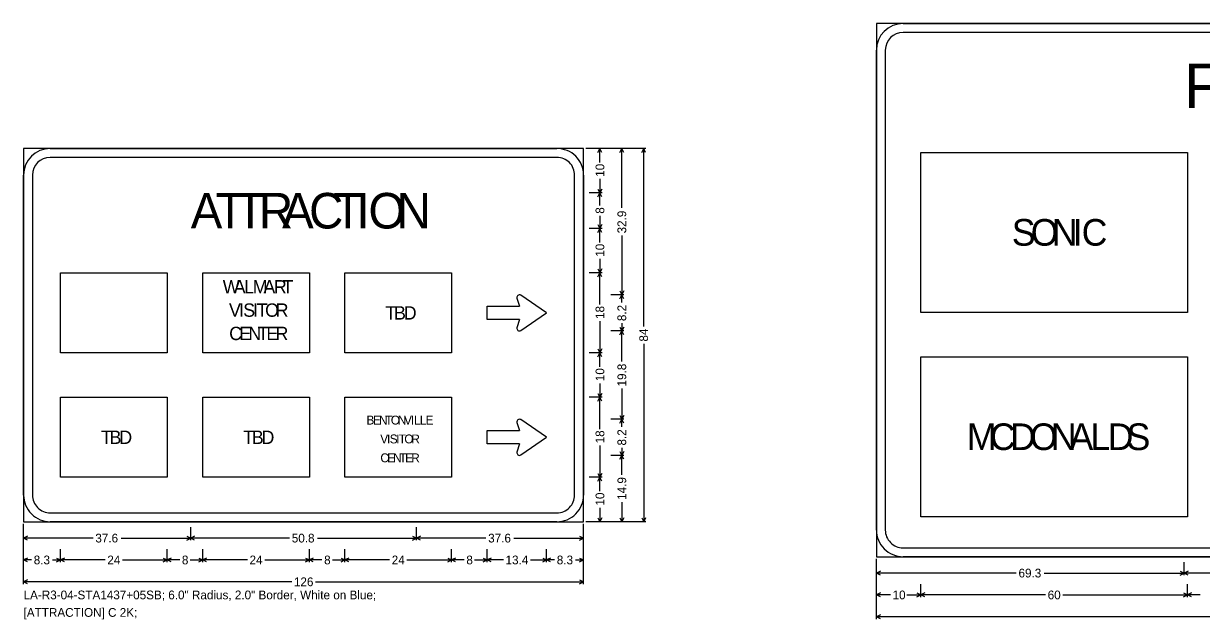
# Model space of a CAD drawing. Extents: x 667331 to 731245, y 738830 to 753817.
# Drawn here: x 727844.1 to 728321.1, y 746781.2 to 747022.6 of the extents above; entities that cross this region are included whole.
import ezdxf

# ---------------------------------------------------------------- set-up
doc = ezdxf.new("R2010")
doc.units = 0
doc.layers.add('R_SIGN', color=7, linetype='Continuous')

msp = doc.modelspace()

# ---------------------------------------------------------------- linework, layer by layer
at = {"layer": 'R_SIGN'}
for p, q in [((728096.12, 746971.95), (728071.76, 746971.95)), ((728078.4, 746971.95), (728073.09, 746971.95)), ((728076.73, 746970.37), (728077.52, 746971.95)), ((728077.52, 746966.3), (728077.52, 746971.95)), ((728078.31, 746970.37), (728077.52, 746971.95)), ((728087.26, 746971.95), (728081.95, 746971.95)), ((728085.58, 746970.37), (728086.38, 746971.95)), ((728086.38, 746947.95), (728086.38, 746971.95)), ((728087.17, 746970.37), (728086.38, 746971.95)), ((728094.44, 746970.37), (728095.23, 746971.95)), ((728095.23, 746899.86), (728095.23, 746971.95)), ((728096.03, 746970.37), (728095.23, 746971.95)), ((728207.5, 746905.58), (728207.5, 746970.38)), ((728207.5, 746970.38), (728315.5, 746970.38)), ((728315.5, 746970.38), (728315.5, 746905.58)), ((728077.52, 746959.61), (728077.52, 746953.95)), ((728078.4, 746953.95), (728073.09, 746953.95)), ((728076.73, 746955.54), (728077.52, 746953.95)), ((728076.73, 746952.37), (728077.52, 746953.95)), ((728078.31, 746955.54), (728077.52, 746953.95)), ((728077.52, 746948.86), (728077.52, 746953.95)), ((728078.31, 746952.37), (728077.52, 746953.95)), ((728077.52, 746944.64), (728077.52, 746939.55)), ((728078.4, 746939.55), (728073.09, 746939.55)), ((728076.73, 746941.14), (728077.52, 746939.55)), ((728076.73, 746937.97), (728077.52, 746939.55)), ((728078.31, 746941.14), (728077.52, 746939.55)), ((728077.52, 746933.9), (728077.52, 746939.55)), ((728078.31, 746937.97), (728077.52, 746939.55)), ((728086.38, 746936.67), (728086.38, 746912.67)), ((728077.52, 746927.21), (728077.52, 746921.55)), ((728076.73, 746923.14), (728077.52, 746921.55)), ((728078.31, 746923.14), (728077.52, 746921.55)), ((727859.04, 746889.15), (727859.04, 746921.55)), ((727859.04, 746921.55), (727902.24, 746921.55)), ((727902.24, 746921.55), (727902.24, 746889.15)), ((727916.64, 746889.15), (727916.64, 746921.55)), ((727916.64, 746921.55), (727959.84, 746921.55)), ((727959.84, 746921.55), (727959.84, 746889.15)), ((727974.24, 746889.15), (727974.24, 746921.55)), ((727974.24, 746921.55), (728017.44, 746921.55)), ((728017.44, 746921.55), (728017.44, 746889.15)), ((728078.4, 746921.55), (728073.09, 746921.55)), ((728076.73, 746919.97), (728077.52, 746921.55)), ((728077.52, 746908.71), (728077.52, 746921.55)), ((728078.31, 746919.97), (728077.52, 746921.55)), ((728085.58, 746914.25), (728086.38, 746912.67)), ((728087.17, 746914.25), (728086.38, 746912.67)), ((728087.26, 746912.67), (728081.95, 746912.67)), ((728085.58, 746911.08), (728086.38, 746912.67)), ((728086.38, 746909.58), (728086.38, 746912.67)), ((728087.17, 746911.08), (728086.38, 746912.67)), ((728315.5, 746905.58), (728207.5, 746905.58)), ((728077.52, 746902), (728077.52, 746889.15)), ((728085.58, 746899.63), (728086.38, 746898.04)), ((728086.38, 746901.13), (728086.38, 746898.04)), ((728087.17, 746899.63), (728086.38, 746898.04)), ((728087.26, 746898.04), (728081.95, 746898.04)), ((728085.58, 746896.46), (728086.38, 746898.04)), ((728086.38, 746885.64), (728086.38, 746898.04)), ((728087.17, 746896.46), (728086.38, 746898.04)), ((727902.24, 746889.15), (727859.04, 746889.15)), ((727959.84, 746889.15), (727916.64, 746889.15)), ((728017.44, 746889.15), (727974.24, 746889.15)), ((728078.4, 746889.15), (728073.09, 746889.15)), ((728076.73, 746890.74), (728077.52, 746889.15)), ((728076.73, 746887.57), (728077.52, 746889.15)), ((728078.31, 746890.74), (728077.52, 746889.15)), ((728077.52, 746883.5), (728077.52, 746889.15)), ((728078.31, 746887.57), (728077.52, 746889.15)), ((728095.23, 746892.84), (728095.23, 746820.75)), ((728207.5, 746822.78), (728207.5, 746887.58)), ((728207.5, 746887.58), (728315.5, 746887.58)), ((728315.5, 746887.58), (728315.5, 746822.78)), ((728077.52, 746876.81), (728077.52, 746871.15)), ((727859.04, 746838.75), (727859.04, 746871.15)), ((727859.04, 746871.15), (727902.24, 746871.15)), ((727902.24, 746871.15), (727902.24, 746838.75)), ((727916.64, 746838.75), (727916.64, 746871.15)), ((727916.64, 746871.15), (727959.84, 746871.15)), ((727959.84, 746871.15), (727959.84, 746838.75)), ((727974.24, 746838.75), (727974.24, 746871.15)), ((727974.24, 746871.15), (728017.44, 746871.15)), ((728017.44, 746871.15), (728017.44, 746838.75)), ((728078.4, 746871.15), (728073.09, 746871.15)), ((728076.73, 746872.74), (728077.52, 746871.15)), ((728076.73, 746869.57), (728077.52, 746871.15)), ((728078.31, 746872.74), (728077.52, 746871.15)), ((728077.52, 746858.31), (728077.52, 746871.15)), ((728078.31, 746869.57), (728077.52, 746871.15)), ((728086.38, 746874.67), (728086.38, 746862.27)), ((728087.26, 746862.27), (728081.95, 746862.27)), ((728085.58, 746863.85), (728086.38, 746862.27)), ((728085.58, 746860.68), (728086.38, 746862.27)), ((728087.17, 746863.85), (728086.38, 746862.27)), ((728086.38, 746859.18), (728086.38, 746862.27)), ((728087.17, 746860.68), (728086.38, 746862.27)), ((728077.52, 746851.6), (728077.52, 746838.75)), ((728087.26, 746847.64), (728081.95, 746847.64)), ((728087.26, 746847.64), (728081.95, 746847.64)), ((728085.58, 746849.23), (728086.38, 746847.64)), ((728085.58, 746846.06), (728086.38, 746847.64)), ((728086.38, 746850.73), (728086.38, 746847.64)), ((728087.17, 746849.23), (728086.38, 746847.64)), ((728086.38, 746839.68), (728086.38, 746847.64)), ((728087.17, 746846.06), (728086.38, 746847.64)), ((727902.24, 746838.75), (727859.04, 746838.75)), ((727959.84, 746838.75), (727916.64, 746838.75)), ((728017.44, 746838.75), (727974.24, 746838.75)), ((728078.4, 746838.75), (728073.09, 746838.75)), ((728078.4, 746838.75), (728073.09, 746838.75)), ((728076.73, 746840.34), (728077.52, 746838.75)), ((728076.73, 746837.17), (728077.52, 746838.75)), ((728078.31, 746840.34), (728077.52, 746838.75)), ((728077.52, 746833.1), (728077.52, 746838.75)), ((728078.31, 746837.17), (728077.52, 746838.75)), ((728086.38, 746828.71), (728086.38, 746820.75)), ((728076.73, 746822.34), (728077.52, 746820.75)), ((728077.52, 746826.41), (728077.52, 746820.75)), ((728078.31, 746822.34), (728077.52, 746820.75)), ((728085.58, 746822.34), (728086.38, 746820.75)), ((728087.17, 746822.34), (728086.38, 746820.75)), ((728094.44, 746822.34), (728095.23, 746820.75)), ((728096.03, 746822.34), (728095.23, 746820.75)), ((728315.5, 746822.78), (728207.5, 746822.78)), ((727844.08, 746795.51), (727844.08, 746819.87)), ((727844.08, 746813.22), (727844.08, 746818.54)), ((727911.76, 746813.22), (727911.76, 746818.54)), ((728003.2, 746813.22), (728003.2, 746818.54)), ((728003.2, 746813.22), (728003.2, 746818.54)), ((728070.88, 746795.51), (728070.88, 746819.87)), ((728070.88, 746813.22), (728070.88, 746818.54)), ((728096.12, 746820.75), (728071.76, 746820.75)), ((728078.4, 746820.75), (728073.09, 746820.75)), ((728087.26, 746820.75), (728081.95, 746820.75)), ((727845.66, 746814.9), (727844.08, 746814.11)), ((727872.25, 746814.11), (727844.08, 746814.11)), ((727845.66, 746813.32), (727844.08, 746814.11)), ((727883.58, 746814.11), (727911.76, 746814.11)), ((727910.17, 746814.9), (727911.76, 746814.11)), ((727910.17, 746813.32), (727911.76, 746814.11)), ((727913.34, 746814.9), (727911.76, 746814.11)), ((727951.82, 746814.11), (727911.76, 746814.11)), ((727913.34, 746813.32), (727911.76, 746814.11)), ((727963.13, 746814.11), (728003.2, 746814.11)), ((728001.61, 746814.9), (728003.2, 746814.11)), ((728001.61, 746813.32), (728003.2, 746814.11)), ((728004.78, 746814.9), (728003.2, 746814.11)), ((728031.37, 746814.11), (728003.2, 746814.11)), ((728004.78, 746813.32), (728003.2, 746814.11)), ((728042.7, 746814.11), (728070.88, 746814.11)), ((728069.29, 746814.9), (728070.88, 746814.11)), ((728069.29, 746813.32), (728070.88, 746814.11)), ((727844.08, 746804.37), (727844.08, 746809.68)), ((727859.04, 746804.37), (727859.04, 746809.68)), ((727902.24, 746804.37), (727902.24, 746809.68)), ((727916.64, 746804.37), (727916.64, 746809.68)), ((727959.84, 746804.37), (727959.84, 746809.68)), ((727974.24, 746804.37), (727974.24, 746809.68)), ((728017.44, 746804.37), (728017.44, 746809.68)), ((728031.84, 746804.37), (728031.84, 746809.68)), ((728055.91, 746804.37), (728055.91, 746809.68)), ((728055.91, 746804.37), (728055.91, 746809.68)), ((728070.88, 746804.37), (728070.88, 746809.68)), ((727845.66, 746806.04), (727844.08, 746805.25)), ((727847.31, 746805.25), (727844.08, 746805.25)), ((727845.66, 746804.46), (727844.08, 746805.25)), ((727855.8, 746805.25), (727859.04, 746805.25)), ((727857.45, 746806.04), (727859.04, 746805.25)), ((727857.45, 746804.46), (727859.04, 746805.25)), ((727860.62, 746806.04), (727859.04, 746805.25)), ((727877.11, 746805.25), (727859.04, 746805.25)), ((727860.62, 746804.46), (727859.04, 746805.25)), ((727884.17, 746805.25), (727902.24, 746805.25)), ((727900.65, 746806.04), (727902.24, 746805.25)), ((727900.65, 746804.46), (727902.24, 746805.25)), ((727903.82, 746806.04), (727902.24, 746805.25)), ((727907.33, 746805.25), (727902.24, 746805.25)), ((727903.82, 746804.46), (727902.24, 746805.25)), ((727911.55, 746805.25), (727916.64, 746805.25)), ((727915.05, 746806.04), (727916.64, 746805.25)), ((727915.05, 746804.46), (727916.64, 746805.25)), ((727918.22, 746806.04), (727916.64, 746805.25)), ((727934.71, 746805.25), (727916.64, 746805.25)), ((727918.22, 746804.46), (727916.64, 746805.25)), ((727941.77, 746805.25), (727959.84, 746805.25)), ((727958.25, 746806.04), (727959.84, 746805.25)), ((727958.25, 746804.46), (727959.84, 746805.25)), ((727961.42, 746806.04), (727959.84, 746805.25)), ((727964.93, 746805.25), (727959.84, 746805.25)), ((727961.42, 746804.46), (727959.84, 746805.25)), ((727969.15, 746805.25), (727974.24, 746805.25)), ((727972.65, 746806.04), (727974.24, 746805.25)), ((727972.65, 746804.46), (727974.24, 746805.25)), ((727975.82, 746806.04), (727974.24, 746805.25)), ((727992.31, 746805.25), (727974.24, 746805.25)), ((727975.82, 746804.46), (727974.24, 746805.25)), ((727999.37, 746805.25), (728017.44, 746805.25)), ((728015.85, 746806.04), (728017.44, 746805.25)), ((728015.85, 746804.46), (728017.44, 746805.25)), ((728019.02, 746806.04), (728017.44, 746805.25)), ((728022.53, 746805.25), (728017.44, 746805.25)), ((728019.02, 746804.46), (728017.44, 746805.25)), ((728026.75, 746805.25), (728031.84, 746805.25)), ((728030.25, 746806.04), (728031.84, 746805.25)), ((728030.25, 746804.46), (728031.84, 746805.25)), ((728033.42, 746806.04), (728031.84, 746805.25)), ((728038.41, 746805.25), (728031.84, 746805.25)), ((728033.42, 746804.46), (728031.84, 746805.25)), ((728049.34, 746805.25), (728055.91, 746805.25)), ((728054.33, 746806.04), (728055.91, 746805.25)), ((728054.33, 746804.46), (728055.91, 746805.25)), ((728057.5, 746806.04), (728055.91, 746805.25)), ((728059.15, 746805.25), (728055.91, 746805.25)), ((728057.5, 746804.46), (728055.91, 746805.25)), ((728067.64, 746805.25), (728070.88, 746805.25)), ((728069.29, 746806.04), (728070.88, 746805.25)), ((728069.29, 746804.46), (728070.88, 746805.25)), ((728189.5, 746781.33), (728189.5, 746805.7)), ((728189.5, 746799.05), (728189.5, 746804.37)), ((728314.15, 746799.05), (728314.15, 746804.37)), ((728191.09, 746800.73), (728189.5, 746799.94)), ((728246.16, 746799.94), (728189.5, 746799.94)), ((728191.09, 746799.15), (728189.5, 746799.94)), ((728257.49, 746799.94), (728314.15, 746799.94)), ((728312.57, 746800.73), (728314.15, 746799.94)), ((728312.57, 746799.15), (728314.15, 746799.94)), ((728315.74, 746800.73), (728314.15, 746799.94)), ((728357.83, 746799.94), (728314.15, 746799.94)), ((728315.74, 746799.15), (728314.15, 746799.94)), ((727845.66, 746797.19), (727844.08, 746796.39)), ((727952.68, 746796.39), (727844.08, 746796.39)), ((727845.66, 746795.6), (727844.08, 746796.39)), ((727962.27, 746796.39), (728070.88, 746796.39)), ((728069.29, 746797.19), (728070.88, 746796.39)), ((728069.29, 746795.6), (728070.88, 746796.39)), ((728189.5, 746790.19), (728189.5, 746795.51)), ((728207.5, 746790.19), (728207.5, 746795.51)), ((728315.5, 746790.19), (728315.5, 746795.51)), ((728191.09, 746791.87), (728189.5, 746791.08)), ((728195.16, 746791.08), (728189.5, 746791.08)), ((728191.09, 746790.29), (728189.5, 746791.08)), ((728201.85, 746791.08), (728207.5, 746791.08)), ((728205.92, 746791.87), (728207.5, 746791.08)), ((728205.92, 746790.29), (728207.5, 746791.08)), ((728209.09, 746791.87), (728207.5, 746791.08)), ((728257.98, 746791.08), (728207.5, 746791.08)), ((728209.09, 746790.29), (728207.5, 746791.08)), ((728265.02, 746791.08), (728315.5, 746791.08)), ((728313.92, 746791.87), (728315.5, 746791.08)), ((728313.92, 746790.29), (728315.5, 746791.08)), ((728317.09, 746791.87), (728315.5, 746791.08)), ((728320.59, 746791.08), (728315.5, 746791.08)), ((728317.09, 746790.29), (728315.5, 746791.08)), ((728191.09, 746783.01), (728189.5, 746782.22)), ((728378.92, 746782.22), (728189.5, 746782.22)), ((728191.09, 746781.43), (728189.5, 746782.22))]:
    msp.add_line(p, q, dxfattribs=at)
for points in [[(728189.5, 746806.58), (728578.3, 746806.58), (728578.3, 747022.58), (728189.5, 747022.58), (728189.5, 746806.58), (728189.5, 746806.58)], [(728200.3, 747022.58), (728567.5, 747022.58)], [(728567.5, 747018.98), (728200.3, 747018.98)], [(728189.5, 746817.38), (728189.5, 747011.78)], [(728193.1, 747011.78), (728193.1, 746817.38)], [(727844.08, 746820.75), (728070.88, 746820.75), (728070.88, 746971.95), (727844.08, 746971.95), (727844.08, 746820.75), (727844.08, 746820.75)], [(727854.88, 746971.95), (728060.08, 746971.95)], [(728060.08, 746968.35), (727854.88, 746968.35)], [(727844.08, 746831.55), (727844.08, 746961.15)], [(727847.68, 746961.15), (727847.68, 746831.55)], [(728067.28, 746831.55), (728067.28, 746961.15)], [(728070.88, 746961.15), (728070.88, 746831.55)], [(728043.92, 746911.36), (728044.93, 746908.05)], [(728055.91, 746905.35), (728045.43, 746912.51)], [(728031.84, 746902.65), (728031.84, 746908.05), (728044.93, 746908.05)], [(728045.43, 746898.2), (728055.91, 746905.35), (728055.91, 746905.35)], [(728044.93, 746902.65), (728031.84, 746902.65), (728031.84, 746902.65)], [(728044.93, 746902.65), (728043.92, 746899.35)], [(728043.92, 746860.96), (728044.93, 746857.65)], [(728055.91, 746854.95), (728045.43, 746862.11)], [(728031.84, 746852.25), (728031.84, 746857.65), (728044.93, 746857.65)], [(728044.93, 746852.25), (728031.84, 746852.25), (728031.84, 746852.25)], [(728044.93, 746852.25), (728043.92, 746848.95)], [(728045.43, 746847.8), (728055.91, 746854.95), (728055.91, 746854.95)], [(727854.88, 746824.35), (728060.08, 746824.35)], [(728060.08, 746820.75), (727854.88, 746820.75)], [(728200.3, 746810.18), (728567.5, 746810.18)], [(728567.5, 746806.58), (728200.3, 746806.58)]]:
    msp.add_lwpolyline(points, dxfattribs=at)
for centre, radius, start, end in [((728200.3, 747011.78), 10.8, 90.0002, 179.9998), ((728200.3, 747011.78), 7.2, 90.0002, 179.9998), ((727854.88, 746961.15), 10.8, 90.0002, 179.9998), ((728060.08, 746961.15), 10.8, 0, 90.0002), ((727854.88, 746961.15), 7.2, 90.0002, 179.9998), ((728060.08, 746961.15), 7.2, 0, 90.0002), ((728044.89, 746911.65), 1.01, 57.8212, 196.9583), ((728044.89, 746899.05), 1.01, 163.0414, 302.1785), ((728044.89, 746861.25), 1.01, 57.8212, 196.9583), ((728044.89, 746848.65), 1.01, 163.0414, 302.1785), ((727854.88, 746831.55), 10.8, 179.9998, 270.0001), ((727854.88, 746831.55), 7.2, 179.9998, 270.0001), ((728060.08, 746831.55), 10.8, 270.0001, 0.0003), ((728060.08, 746831.55), 7.2, 270.0001, 0.0003), ((728200.3, 746817.38), 10.8, 179.9998, 270.0001), ((728200.3, 746817.38), 7.2, 179.9998, 270.0001)]:
    msp.add_arc(centre, radius, start, end, dxfattribs=at)

# ---------------------------------------------------------------- texts
for s, height, p in [('F', 18, (728314.15, 746988.38)), ('A', 14.4, (727911.76, 746939.55)), ('T', 14.4, (727921.84, 746939.55)), ('T', 14.4, (727930.04, 746939.55)), ('R', 14.4, (727939.4, 746939.55)), ('A', 14.4, (727948.76, 746939.55)), ('C', 14.4, (727959.71, 746939.55)), ('T', 14.4, (727969.5, 746939.55)), ('I', 14.4, (727978.86, 746939.55)), ('O', 14.4, (727983.76, 746939.55)), ('N', 14.4, (727995.13, 746939.55)), ('S', 10.8, (728244.33, 746932.58)), ('O', 10.8, (728252, 746932.58)), ('N', 10.8, (728260.53, 746932.58)), ('I', 10.8, (728268.95, 746932.58)), ('C', 10.8, (728272.63, 746932.58)), ('W', 5.4, (727924.76, 746913.23)), ('A', 5.4, (727929.19, 746913.23)), ('L', 5.4, (727933.4, 746913.23)), ('M', 5.4, (727936.91, 746913.23)), ('A', 5.4, (727941.23, 746913.23)), ('R', 5.4, (727945.45, 746913.23)), ('T', 5.4, (727948.96, 746913.23)), ('V', 5.4, (727927.28, 746903.78)), ('I', 5.4, (727931.38, 746903.78)), ('S', 5.4, (727933.05, 746903.78)), ('I', 5.4, (727937, 746903.78)), ('T', 5.4, (727938.51, 746903.78)), ('O', 5.4, (727941.91, 746903.78)), ('R', 5.4, (727946.18, 746903.78)), ('T', 5.4, (727990.6, 746902.65)), ('B', 5.4, (727994.11, 746902.65)), ('D', 5.4, (727998.05, 746902.65)), ('C', 5.4, (727927.36, 746894.33)), ('E', 5.4, (727931.46, 746894.33)), ('N', 5.4, (727935.13, 746894.33)), ('T', 5.4, (727938.91, 746894.33)), ('E', 5.4, (727942.42, 746894.33)), ('R', 5.4, (727946.1, 746894.33)), ('B', 3.6, (727982.95, 746860.13)), ('E', 3.6, (727985.58, 746860.13)), ('N', 3.6, (727988.02, 746860.13)), ('T', 3.6, (727990.54, 746860.13)), ('O', 3.6, (727992.81, 746860.13)), ('N', 3.6, (727995.66, 746860.13)), ('V', 3.6, (727998.18, 746860.13)), ('I', 3.6, (728000.91, 746860.13)), ('L', 3.6, (728002.21, 746860.13)), ('L', 3.6, (728004.55, 746860.13)), ('E', 3.6, (728006.89, 746860.13)), ('M', 10.8, (728226.13, 746849.78)), ('C', 10.8, (728235.42, 746849.78)), ('D', 10.8, (728243.63, 746849.78)), ('O', 10.8, (728251.62, 746849.78)), ('N', 10.8, (728260.15, 746849.78)), ('A', 10.8, (728267.71, 746849.78)), ('L', 10.8, (728276.14, 746849.78)), ('D', 10.8, (728283.16, 746849.78)), ('S', 10.8, (728290.82, 746849.78)), ('T', 5.4, (727875.4, 746852.25)), ('B', 5.4, (727878.91, 746852.25)), ('D', 5.4, (727882.85, 746852.25)), ('T', 5.4, (727933, 746852.25)), ('B', 5.4, (727936.51, 746852.25)), ('D', 5.4, (727940.45, 746852.25)), ('V', 3.6, (727988.53, 746852.48)), ('I', 3.6, (727991.27, 746852.48)), ('S', 3.6, (727992.38, 746852.48)), ('I', 3.6, (727995.01, 746852.48)), ('T', 3.6, (727996.02, 746852.48)), ('O', 3.6, (727998.29, 746852.48)), ('R', 3.6, (728001.13, 746852.48)), ('C', 3.6, (727988.58, 746844.83)), ('E', 3.6, (727991.32, 746844.83)), ('N', 3.6, (727993.77, 746844.83)), ('T', 3.6, (727996.29, 746844.83)), ('E', 3.6, (727998.63, 746844.83)), ('R', 3.6, (728001.08, 746844.83)), ('37.6', 3.543, (727873.14, 746812.34)), ('50.8', 3.543, (727952.71, 746812.34)), ('37.6', 3.543, (728032.26, 746812.34)), ('8.3', 3.543, (727848.2, 746803.48)), ('24', 3.543, (727877.99, 746803.48)), ('8', 3.54, (727908.21, 746803.48)), ('24', 3.543, (727935.59, 746803.48)), ('8', 3.54, (727965.81, 746803.48)), ('24', 3.543, (727993.19, 746803.48)), ('8', 3.54, (728023.41, 746803.48)), ('13.4', 3.543, (728039.29, 746803.48)), ('8.3', 3.543, (728060.04, 746803.48)), ('69.3', 3.543, (728247.05, 746798.17)), ('126', 3.543, (727953.57, 746794.62)), ('LA-R3-04-STA1437+05SB; 6.0" Radius, 2.0" Border, White on Blue; ', 3.5433, (727844.08, 746789.31)), ('10', 3.543, (728196.04, 746789.31)), ('60', 3.543, (728258.87, 746789.31)), ('[ATTRACTION] C 2K; ', 3.5433, (727844.08, 746782.22))]:
    msp.add_text(s, height=height, dxfattribs=at).set_placement(p)
for s, height, p in [('10', 3.543, (728079.29, 746960.5)), ('8', 3.54, (728079.29, 746945.53)), ('32.9', 3.543, (728088.15, 746937.55)), ('10', 3.543, (728079.29, 746928.1)), ('8.2', 3.543, (728088.15, 746902.02)), ('18', 3.543, (728079.29, 746902.89)), ('84', 3.543, (728097.01, 746893.73)), ('19.8', 3.543, (728088.15, 746875.55)), ('10', 3.543, (728079.29, 746877.7)), ('18', 3.543, (728079.29, 746852.49)), ('8.2', 3.543, (728088.15, 746851.62)), ('14.9', 3.543, (728088.15, 746829.6)), ('10', 3.543, (728079.29, 746827.3))]:
    msp.add_text(s, height=height, rotation=90.0002, dxfattribs=at).set_placement(p)

doc.saveas('drawing.dxf')
